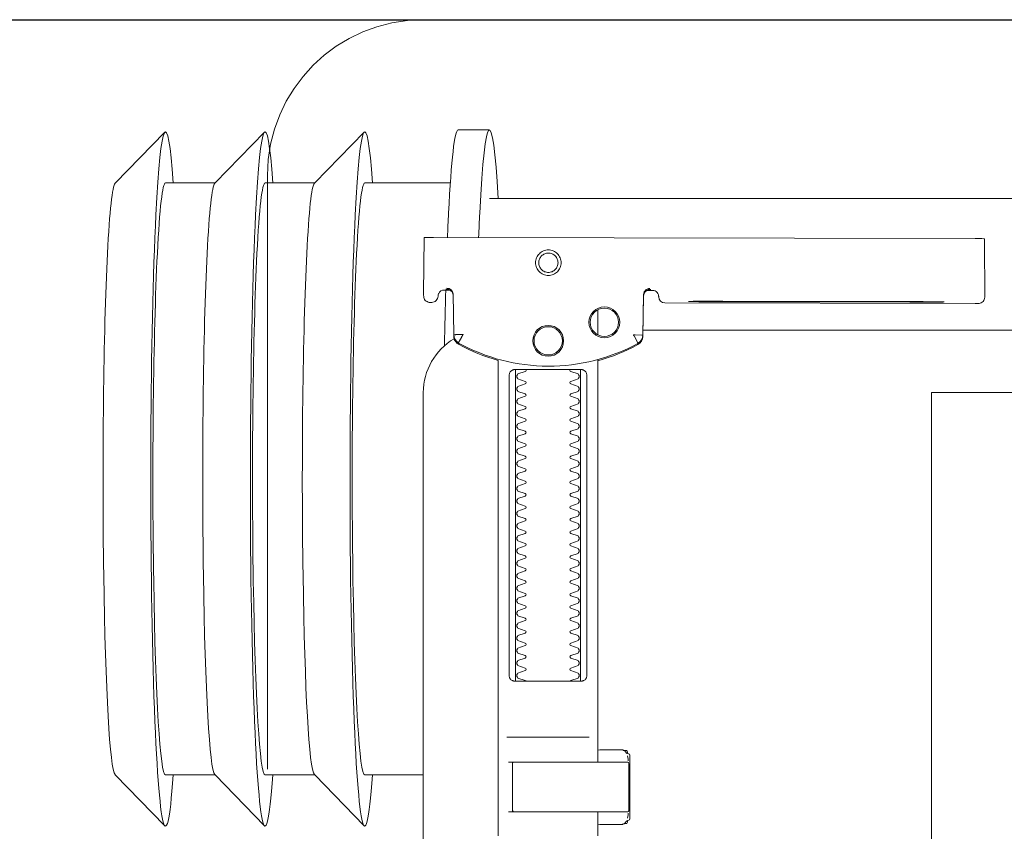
# Model space of a CAD drawing. Header units: millimetres. Extents: x 23192 to 177760, y -399809 to -79279.
# Tile 653 of 656: x 74488 to 74504, y -195439 to -195426. Entities that reach past the tile are written whole.
import ezdxf

# ---------------------------------------------------------------- set-up
doc = ezdxf.new("R2010")
doc.units = ezdxf.units.MM
doc.linetypes.add('CARKOVANA', pattern=[7.5, 5, -2.5])
doc.linetypes.add('HIDDEN2', pattern=[4.7625, 3.175, -1.5875])
doc.layers.get('0').update_dxf_attribs({"lineweight": 0})
doc.layers.add('!! 0_ Istn-sciany', color=3, linetype='Continuous', lineweight=30)
doc.layers.add('!! 1_Wyburzenia', color=252, linetype='CARKOVANA', lineweight=13, true_color=0x696969)
doc.layers.add('!!_@ wypos sanit nd', color=7, linetype='Continuous', lineweight=0, plot=False)
doc.layers.add('Powierzchnia', color=140, linetype='Continuous', lineweight=5, plot=False)

# ---------------------------------------------------------------- blocks, each defined once
blk = doc.blocks.new('A$Cff2eaf8b')
for points in [[(-0.18941, 0.09963), (-0.19441, 0.09963)], [(-0.24945, 0.09108), (-0.24147, 0.09927)], [(-0.24136, 0.09113), (-0.23342, 0.09113), (-0.22548, 0.09927)], [(-0.22538, 0.09113), (-0.21743, 0.09113), (-0.2095, 0.09927)], [(-0.19567, 0.09113), (-0.20939, 0.09113)], [(-0.18941, 0.08863), (-0.04454, 0.08863), (-0.04035, 0.08853), (-0.03617, 0.08824), (-0.032, 0.08775), (-0.02786, 0.08707), (-0.02376, 0.08619), (-0.0197, 0.08513), (-0.0157, 0.08388), (-0.01176, 0.08244), (-0.00789, 0.08082), (-0.0041, 0.07902), (-0.0004, 0.07705), (0.0032, 0.0749), (0.0067, 0.0726), (0.01009, 0.07012), (0.01337, 0.0675)], [(-0.19839, 0.08237), (-0.11148, 0.08219)], [(-0.19594, 0.07411), (-0.19609, 0.07411), (-0.19639, 0.07411), (-0.19593, 0.07402), (-0.19578, 0.07396), (-0.19564, 0.07387), (-0.19551, 0.07376), (-0.1954, 0.07363), (-0.19532, 0.07349), (-0.19526, 0.07333), (-0.19523, 0.07317)], [(-0.16479, 0.06647), (-0.16466, 0.07302), (-0.16465, 0.07318), (-0.16461, 0.07333), (-0.16454, 0.07348), (-0.16445, 0.07361), (-0.16435, 0.07373), (-0.16422, 0.07383), (-0.16409, 0.07391), (-0.16394, 0.07396), (-0.16349, 0.07404), (-0.1638, 0.07405), (-0.16395, 0.07405)], [(-0.12195, 0.07209), (-0.15195, 0.07215)], [(-0.15195, 0.07205), (-0.12195, 0.07199)], [(-0.172, 0.07079), (-0.172, 0.06674)], [(-0.172, -0.01362), (-0.172, -0.00982)], [(0.16493, 0.0675), (-0.16477, 0.0675)], [(-0.172, 0.06279), (-0.172, -0.00182)], [(-0.1852, 0.06018), (-0.1852, 0.01218)], [(-0.1748, 0.01218), (-0.1748, 0.06018)], [(-0.11847, -0.0325), (-0.11847, 0.0575), (0.11153, 0.0575), (0.11153, -0.0325)], [(-0.17342, 0.00218), (-0.18659, 0.00218)], [(-0.172, 0.00012), (-0.17167, 0.00018), (-0.1682, 0.00018), (-0.1681, 0.00018), (-0.16799, 0.00016), (-0.16789, 0.00007), (-0.16779, 0.00006), (-0.16762, 0.00005), (-0.16752, 0.00005), (-0.16741, 0.00003), (-0.1673, -0.00004), (-0.16725, -0.00018), (-0.16725, -0.00044), (-0.16711, -0.00046), (-0.16701, -0.0005), (-0.16693, -0.00056), (-0.16688, -0.0007), (-0.16688, -0.01094), (-0.16692, -0.01107), (-0.16701, -0.01115), (-0.16725, -0.0112), (-0.16725, -0.01147), (-0.16728, -0.01157), (-0.16735, -0.01164), (-0.16746, -0.01168), (-0.16762, -0.01169), (-0.16775, -0.0117), (-0.16789, -0.01172), (-0.16797, -0.01179), (-0.16807, -0.01182), (-0.1682, -0.01182), (-0.17167, -0.01182), (-0.172, -0.01177)], [(-0.16829, 0.00017), (-0.16772, 0.00003), (-0.16738, -0.00042)], [(-0.16723, -0.00083), (-0.16714, -0.00136), (-0.16713, -0.00163)], [(-0.18633, -0.00182), (-0.17526, -0.00182), (-0.17367, -0.00182)], [(-0.24945, -0.00383), (-0.24147, -0.01202)], [(-0.24136, -0.00387), (-0.23342, -0.00387), (-0.22548, -0.01202)], [(-0.22538, -0.00387), (-0.21743, -0.00387), (-0.2095, -0.01202)], [(-0.2, -0.00387), (-0.20939, -0.00387)], [(-0.18633, -0.00982), (-0.18551, -0.00982), (-0.18567, -0.00972), (-0.1857, -0.00962)], [(-0.16713, -0.01002), (-0.16714, -0.01028), (-0.16723, -0.01081)], [(-0.16738, -0.01122), (-0.16772, -0.01167), (-0.16829, -0.01182)]]:
    blk.add_lwpolyline(points)
for points in [[(-0.19989, 0.08236), (-0.19995, 0.07336, 0.009369), (-0.19994, 0.07293), (-0.19992, 0.07276), (-0.19986, 0.07259), (-0.19979, 0.07243), (-0.19968, 0.07229), (-0.19955, 0.07217), (-0.19941, 0.07208), (-0.19924, 0.07201), (-0.19908, 0.07197), (-0.19895, 0.07196), (-0.1988, 0.07196)], [(-0.16413, 0.07389), (-0.16324, 0.07389), (-0.16303, 0.07386), (-0.16283, 0.0738), (-0.16264, 0.07369), (-0.16249, 0.07354), (-0.16237, 0.07337), (-0.16228, 0.07317), (-0.16225, 0.07297, 0.002299), (-0.16224, 0.07285, 0.40455), (-0.16124, 0.07188), (-0.11145, 0.07178), (-0.11127, 0.07178), (-0.11111, 0.07178), (-0.111, 0.07178), (-0.11083, 0.07179), (-0.11065, 0.07183), (-0.11049, 0.0719), (-0.11033, 0.072), (-0.1102, 0.07212), (-0.11009, 0.07227), (-0.11001, 0.07243), (-0.10996, 0.07261), (-0.10995, 0.07279), (-0.10997, 0.08178), (-0.10998, 0.08217)], [(-0.19623, 0.07426), (-0.19588, 0.0742), (-0.19555, 0.07399), (-0.19533, 0.07367), (-0.19523, 0.07332), (-0.19513, 0.06676), (-0.19513, 0.0667, 0.265347), (-0.19435, 0.06544, 0.125711), (-0.17997, 0.06173, 0.125711), (-0.16558, 0.06538, 0.26954), (-0.1648, 0.06667), (-0.16467, 0.07322), (-0.16464, 0.07344), (-0.16456, 0.07365), (-0.16444, 0.07383), (-0.16428, 0.07399), (-0.1641, 0.0741), (-0.16389, 0.07417), (-0.16368, 0.0742)], [(-0.19576, 0.07395), (-0.19665, 0.07395, 0.282591), (-0.19754, 0.0734), (-0.19758, 0.07331), (-0.19761, 0.0732), (-0.19763, 0.07311), (-0.19764, 0.07296, -0.415352), (-0.19865, 0.07196)], [(-0.19513, 0.06651), (-0.19511, 0.06632), (-0.19509, 0.06622), (-0.19506, 0.06612), (-0.19503, 0.06602), (-0.19498, 0.06592), (-0.19493, 0.06582), (-0.19488, 0.06573), (-0.19482, 0.06564), (-0.19475, 0.06556), (-0.19468, 0.06548), (-0.1946, 0.06541), (-0.19452, 0.06535), (-0.19443, 0.06529), (-0.19434, 0.06524), (-0.19358, 0.06483), (-0.19281, 0.06445), (-0.19203, 0.0641), (-0.19125, 0.06376), (-0.19045, 0.06345), (-0.18964, 0.06316), (-0.18882, 0.06289), (-0.188, 0.06265), (-0.188, -0.01362, 0.414214)], [(-0.172, 0.0626), (-0.17117, 0.06284), (-0.17034, 0.0631), (-0.16952, 0.06339), (-0.16872, 0.0637), (-0.16792, 0.06404), (-0.16713, 0.06439), (-0.16635, 0.06477), (-0.16558, 0.06518), (-0.16557, 0.06518, 0.269546), (-0.16479, 0.06647)], [(-0.15993, -0.0325), (-0.17249, -0.0325, 0.405519), (-0.172, -0.032), (-0.172, -0.0313, 0.414214), (-0.1725, -0.0308), (-0.1875, -0.0308, 0.414214), (-0.188, -0.0313), (-0.188, -0.032, 0.405519), (-0.18751, -0.0325), (-0.19, -0.0325, -0.414214), (-0.2, -0.0225), (-0.2, 0.0575, -0.266001), (-0.19506, 0.06612)], [(-0.18353, 0.01118, 0.182836), (-0.18364, 0.01127), (-0.18485, 0.01168, 0.050055), (-0.185, 0.01194), (-0.185, 0.01222, 0.050055), (-0.18485, 0.01248), (-0.18364, 0.01289, 0.719897), (-0.18364, 0.01327), (-0.18485, 0.01368, 0.050055), (-0.185, 0.01394), (-0.185, 0.01422, 0.050055), (-0.18485, 0.01448), (-0.18364, 0.01489, 0.719897), (-0.18364, 0.01527), (-0.18485, 0.01568, 0.050055), (-0.185, 0.01594), (-0.185, 0.01622, 0.050055), (-0.18485, 0.01648), (-0.18364, 0.01689, 0.719897), (-0.18364, 0.01727), (-0.18485, 0.01768, 0.050055), (-0.185, 0.01794), (-0.185, 0.01822, 0.050055), (-0.18485, 0.01848), (-0.18364, 0.01889, 0.719897), (-0.18364, 0.01927), (-0.18485, 0.01968, 0.050055), (-0.185, 0.01994), (-0.185, 0.02022, 0.050055), (-0.18485, 0.02048), (-0.18364, 0.02089, 0.719897), (-0.18364, 0.02127), (-0.18485, 0.02168, 0.050055), (-0.185, 0.02194), (-0.185, 0.02222, 0.050055), (-0.18485, 0.02248), (-0.18364, 0.02289, 0.719897), (-0.18364, 0.02327), (-0.18485, 0.02368, 0.050055), (-0.185, 0.02394), (-0.185, 0.02422, 0.050055), (-0.18485, 0.02448), (-0.18364, 0.02489, 0.719897), (-0.18364, 0.02527), (-0.18485, 0.02568, 0.050055), (-0.185, 0.02594), (-0.185, 0.02622, 0.050055), (-0.18485, 0.02648), (-0.18364, 0.02689, 0.719897), (-0.18364, 0.02727), (-0.18485, 0.02768, 0.050055), (-0.185, 0.02794), (-0.185, 0.02822, 0.050055), (-0.18485, 0.02848), (-0.18364, 0.02889, 0.719897), (-0.18364, 0.02927), (-0.18485, 0.02968, 0.050055), (-0.185, 0.02994), (-0.185, 0.03022, 0.050055), (-0.18485, 0.03048), (-0.18364, 0.03089, 0.719897), (-0.18364, 0.03127), (-0.18485, 0.03168, 0.050055), (-0.185, 0.03194), (-0.185, 0.03222, 0.050055), (-0.18485, 0.03248), (-0.18364, 0.03289, 0.719897), (-0.18364, 0.03327), (-0.18485, 0.03368, 0.050055), (-0.185, 0.03394), (-0.185, 0.03422, 0.050055), (-0.18485, 0.03448), (-0.18364, 0.03489, 0.719897), (-0.18364, 0.03527), (-0.18485, 0.03568, 0.050055), (-0.185, 0.03594), (-0.185, 0.03622, 0.050055), (-0.18485, 0.03648), (-0.18364, 0.03689, 0.719897), (-0.18364, 0.03727), (-0.18485, 0.03768, 0.050055), (-0.185, 0.03794), (-0.185, 0.03822, 0.050055), (-0.18485, 0.03848), (-0.18364, 0.03889, 0.719897), (-0.18364, 0.03927), (-0.18485, 0.03968, 0.050055), (-0.185, 0.03994), (-0.185, 0.04022, 0.050055), (-0.18485, 0.04048), (-0.18364, 0.04089, 0.719897), (-0.18364, 0.04127), (-0.18485, 0.04168, 0.050055), (-0.185, 0.04194), (-0.185, 0.04222, 0.050055), (-0.18485, 0.04248), (-0.18364, 0.04289, 0.719897), (-0.18364, 0.04327), (-0.18485, 0.04368, 0.050055), (-0.185, 0.04394), (-0.185, 0.04422, 0.050055), (-0.18485, 0.04448), (-0.18364, 0.04489, 0.719897), (-0.18364, 0.04527), (-0.18485, 0.04568, 0.050055), (-0.185, 0.04594), (-0.185, 0.04622, 0.050055), (-0.18485, 0.04648), (-0.18364, 0.04689, 0.719897), (-0.18364, 0.04727), (-0.18485, 0.04768, 0.050055), (-0.185, 0.04794), (-0.185, 0.04822, 0.050055), (-0.18485, 0.04848), (-0.18364, 0.04889, 0.719897), (-0.18364, 0.04927), (-0.18485, 0.04968, 0.050055), (-0.185, 0.04994), (-0.185, 0.05022, 0.050055), (-0.18485, 0.05048), (-0.18364, 0.05089, 0.719897), (-0.18364, 0.05127), (-0.18485, 0.05168, 0.050055), (-0.185, 0.05194), (-0.185, 0.05222, 0.050055), (-0.18485, 0.05248), (-0.18364, 0.05289, 0.719897), (-0.18364, 0.05327), (-0.18485, 0.05368, 0.050055), (-0.185, 0.05394), (-0.185, 0.05422, 0.050055), (-0.18485, 0.05448), (-0.18364, 0.05489, 0.719897), (-0.18364, 0.05527), (-0.18485, 0.05568, 0.050055), (-0.185, 0.05594), (-0.185, 0.05622, 0.050055), (-0.18485, 0.05648), (-0.18364, 0.05689, 0.719897), (-0.18364, 0.05727), (-0.18485, 0.05768, 0.050055), (-0.185, 0.05794), (-0.185, 0.05822, 0.050055), (-0.18485, 0.05848), (-0.18364, 0.05889, 0.719897), (-0.18364, 0.05927), (-0.18485, 0.05968, 0.050055), (-0.185, 0.05994), (-0.185, 0.06022, 0.050055), (-0.18485, 0.06048), (-0.18364, 0.06089, 0.474594), (-0.18353, 0.06118)], [(-0.17647, 0.06118, 0.474594), (-0.17636, 0.06089), (-0.17515, 0.06048, 0.050055), (-0.175, 0.06022), (-0.175, 0.05994, 0.050055), (-0.17515, 0.05968), (-0.17636, 0.05927, 0.719897), (-0.17636, 0.05889), (-0.17515, 0.05848, 0.050055), (-0.175, 0.05822), (-0.175, 0.05794, 0.050055), (-0.17515, 0.05768), (-0.17636, 0.05727, 0.719897), (-0.17636, 0.05689), (-0.17515, 0.05648, 0.050055), (-0.175, 0.05622), (-0.175, 0.05594, 0.050055), (-0.17515, 0.05568), (-0.17636, 0.05527, 0.719897), (-0.17636, 0.05489), (-0.17515, 0.05448, 0.050055), (-0.175, 0.05422), (-0.175, 0.05394, 0.050055), (-0.17515, 0.05368), (-0.17636, 0.05327, 0.719897), (-0.17636, 0.05289), (-0.17515, 0.05248, 0.050055), (-0.175, 0.05222), (-0.175, 0.05194, 0.050055), (-0.17515, 0.05168), (-0.17636, 0.05127, 0.719897), (-0.17636, 0.05089), (-0.17515, 0.05048, 0.050055), (-0.175, 0.05022), (-0.175, 0.04994, 0.050055), (-0.17515, 0.04968), (-0.17636, 0.04927, 0.719897), (-0.17636, 0.04889), (-0.17515, 0.04848, 0.050055), (-0.175, 0.04822), (-0.175, 0.04794, 0.050055), (-0.17515, 0.04768), (-0.17636, 0.04727, 0.719897), (-0.17636, 0.04689), (-0.17515, 0.04648, 0.050055), (-0.175, 0.04622), (-0.175, 0.04594, 0.050055), (-0.17515, 0.04568), (-0.17636, 0.04527, 0.719897), (-0.17636, 0.04489), (-0.17515, 0.04448, 0.050055), (-0.175, 0.04422), (-0.175, 0.04394, 0.050055), (-0.17515, 0.04368), (-0.17636, 0.04327, 0.719897), (-0.17636, 0.04289), (-0.17515, 0.04248, 0.050055), (-0.175, 0.04222), (-0.175, 0.04194, 0.050055), (-0.17515, 0.04168), (-0.17636, 0.04127, 0.719897), (-0.17636, 0.04089), (-0.17515, 0.04048, 0.050055), (-0.175, 0.04022), (-0.175, 0.03994, 0.050055), (-0.17515, 0.03968), (-0.17636, 0.03927, 0.719897), (-0.17636, 0.03889), (-0.17515, 0.03848, 0.050055), (-0.175, 0.03822), (-0.175, 0.03794, 0.050055), (-0.17515, 0.03768), (-0.17636, 0.03727, 0.719897), (-0.17636, 0.03689), (-0.17515, 0.03648, 0.050055), (-0.175, 0.03622), (-0.175, 0.03594, 0.050055), (-0.17515, 0.03568), (-0.17636, 0.03527, 0.719897), (-0.17636, 0.03489), (-0.17515, 0.03448, 0.050055), (-0.175, 0.03422), (-0.175, 0.03394, 0.050055), (-0.17515, 0.03368), (-0.17636, 0.03327, 0.719897), (-0.17636, 0.03289), (-0.17515, 0.03248, 0.050055), (-0.175, 0.03222), (-0.175, 0.03194, 0.050055), (-0.17515, 0.03168), (-0.17636, 0.03127, 0.719897), (-0.17636, 0.03089), (-0.17515, 0.03048, 0.050055), (-0.175, 0.03022), (-0.175, 0.02994, 0.050055), (-0.17515, 0.02968), (-0.17636, 0.02927, 0.719897), (-0.17636, 0.02889), (-0.17515, 0.02848, 0.050055), (-0.175, 0.02822), (-0.175, 0.02794, 0.050055), (-0.17515, 0.02768), (-0.17636, 0.02727, 0.719897), (-0.17636, 0.02689), (-0.17515, 0.02648, 0.050055), (-0.175, 0.02622), (-0.175, 0.02594, 0.050055), (-0.17515, 0.02568), (-0.17636, 0.02527, 0.719897), (-0.17636, 0.02489), (-0.17515, 0.02448, 0.050055), (-0.175, 0.02422), (-0.175, 0.02394, 0.050055), (-0.17515, 0.02368), (-0.17636, 0.02327, 0.719897), (-0.17636, 0.02289), (-0.17515, 0.02248, 0.050055), (-0.175, 0.02222), (-0.175, 0.02194, 0.050055), (-0.17515, 0.02168), (-0.17636, 0.02127, 0.719897), (-0.17636, 0.02089), (-0.17515, 0.02048, 0.050055), (-0.175, 0.02022), (-0.175, 0.01994, 0.050055), (-0.17515, 0.01968), (-0.17636, 0.01927, 0.719897), (-0.17636, 0.01889), (-0.17515, 0.01848, 0.050055), (-0.175, 0.01822), (-0.175, 0.01794, 0.050055), (-0.17515, 0.01768), (-0.17636, 0.01727, 0.719897), (-0.17636, 0.01689), (-0.17515, 0.01648, 0.050055), (-0.175, 0.01622), (-0.175, 0.01594, 0.050055), (-0.17515, 0.01568), (-0.17636, 0.01527, 0.719897), (-0.17636, 0.01489), (-0.17515, 0.01448, 0.050055), (-0.175, 0.01422), (-0.175, 0.01394, 0.050055), (-0.17515, 0.01368), (-0.17636, 0.01327, 0.719897), (-0.17636, 0.01289), (-0.17515, 0.01248, 0.050055), (-0.175, 0.01222), (-0.175, 0.01194, 0.050055), (-0.17515, 0.01168), (-0.17636, 0.01127, 0.182836), (-0.17647, 0.01118)], [(-0.1857, -0.00202), (-0.1857, -0.00962), (-0.1857, -0.00202), (-0.18567, -0.00192), (-0.18559, -0.00184), (-0.17696, -0.00182), (-0.16725, -0.00182, -0.414214), (-0.16705, -0.00202), (-0.16705, -0.00962, -0.414214), (-0.16725, -0.00982), (-0.18543, -0.00982), (-0.18553, -0.00978), (-0.1856, -0.00962)]]:
    blk.add_lwpolyline(points, format="xyb")
for points in [[(-0.17994, 0.08038), (-0.17974, 0.08037), (-0.17954, 0.08034), (-0.17935, 0.08029), (-0.17916, 0.08022), (-0.17897, 0.08013), (-0.1788, 0.08003), (-0.17864, 0.07991), (-0.17849, 0.07978), (-0.17836, 0.07963), (-0.17824, 0.07947), (-0.17814, 0.07929), (-0.17805, 0.07911), (-0.17798, 0.07892), (-0.17793, 0.07873), (-0.17791, 0.07853), (-0.1779, 0.07833), (-0.17791, 0.07813), (-0.17794, 0.07793), (-0.17799, 0.07773), (-0.17805, 0.07754), (-0.17814, 0.07736), (-0.17824, 0.07719), (-0.17836, 0.07703), (-0.1785, 0.07688), (-0.17865, 0.07675), (-0.17881, 0.07663), (-0.17898, 0.07652), (-0.17916, 0.07644), (-0.17935, 0.07637), (-0.17955, 0.07632), (-0.17975, 0.07629), (-0.17995, 0.07628), (-0.18015, 0.07629), (-0.18035, 0.07632), (-0.18054, 0.07637), (-0.18073, 0.07644), (-0.18091, 0.07653), (-0.18109, 0.07663), (-0.18125, 0.07675), (-0.18139, 0.07689), (-0.18153, 0.07704), (-0.18165, 0.0772), (-0.18175, 0.07737), (-0.18184, 0.07755), (-0.1819, 0.07774), (-0.18195, 0.07794), (-0.18198, 0.07813), (-0.18199, 0.07834), (-0.18198, 0.07854), (-0.18195, 0.07873), (-0.1819, 0.07893), (-0.18183, 0.07912), (-0.18175, 0.0793), (-0.18164, 0.07947), (-0.18152, 0.07963), (-0.18139, 0.07978), (-0.18124, 0.07992), (-0.18108, 0.08004), (-0.18091, 0.08014), (-0.18072, 0.08022), (-0.18053, 0.08029), (-0.18034, 0.08034), (-0.18014, 0.08037)], [(-0.17994, 0.07987), (-0.17979, 0.07987), (-0.17964, 0.07984), (-0.17949, 0.07981), (-0.17935, 0.07976), (-0.17921, 0.07969), (-0.17908, 0.07961), (-0.17896, 0.07952), (-0.17885, 0.07942), (-0.17874, 0.07931), (-0.17865, 0.07918), (-0.17858, 0.07905), (-0.17851, 0.07892), (-0.17846, 0.07877), (-0.17842, 0.07862), (-0.1784, 0.07847), (-0.17839, 0.07832), (-0.1784, 0.07817), (-0.17842, 0.07802), (-0.17846, 0.07787), (-0.17851, 0.07773), (-0.17858, 0.07759), (-0.17866, 0.07746), (-0.17875, 0.07734), (-0.17885, 0.07723), (-0.17896, 0.07712), (-0.17909, 0.07703), (-0.17922, 0.07696), (-0.17935, 0.07689), (-0.1795, 0.07684), (-0.17964, 0.0768), (-0.1798, 0.07678), (-0.17995, 0.07677), (-0.1801, 0.07678), (-0.18025, 0.07681), (-0.1804, 0.07684), (-0.18054, 0.07689), (-0.18068, 0.07696), (-0.18081, 0.07704), (-0.18093, 0.07713), (-0.18104, 0.07723), (-0.18114, 0.07734), (-0.18123, 0.07747), (-0.18131, 0.0776), (-0.18138, 0.07773), (-0.18143, 0.07788), (-0.18146, 0.07803), (-0.18149, 0.07818), (-0.18149, 0.07833), (-0.18149, 0.07848), (-0.18146, 0.07863), (-0.18143, 0.07878), (-0.18137, 0.07892), (-0.18131, 0.07906), (-0.18123, 0.07919), (-0.18114, 0.07931), (-0.18104, 0.07942), (-0.18092, 0.07952), (-0.1808, 0.07962), (-0.18067, 0.07969), (-0.18053, 0.07976), (-0.18039, 0.07981), (-0.18024, 0.07985), (-0.18009, 0.07987)], [(-0.17471, 0.06118), (-0.17462, 0.06118), (-0.17454, 0.06117), (-0.17445, 0.06115), (-0.17437, 0.06113), (-0.17428, 0.06109), (-0.1742, 0.06105), (-0.17413, 0.061), (-0.17406, 0.06095), (-0.174, 0.06088), (-0.17394, 0.06081), (-0.17389, 0.06072), (-0.17384, 0.06062), (-0.17381, 0.06052), (-0.17378, 0.06041), (-0.17376, 0.06029), (-0.17376, 0.06018), (-0.17376, 0.01218), (-0.17376, 0.01206), (-0.17378, 0.01195), (-0.17381, 0.01184), (-0.17384, 0.01173), (-0.17389, 0.01164), (-0.17394, 0.01155), (-0.174, 0.01148), (-0.17406, 0.01141), (-0.17413, 0.01135), (-0.1742, 0.01131), (-0.17428, 0.01126), (-0.17437, 0.01123), (-0.17445, 0.01121), (-0.17454, 0.01119), (-0.17462, 0.01118), (-0.17471, 0.01118), (-0.18529, 0.01118), (-0.18538, 0.01118), (-0.18547, 0.01119), (-0.18555, 0.01121), (-0.18564, 0.01123), (-0.18572, 0.01126), (-0.1858, 0.01131), (-0.18587, 0.01135), (-0.18594, 0.01141), (-0.18601, 0.01148), (-0.18606, 0.01155), (-0.18612, 0.01164), (-0.18616, 0.01173), (-0.1862, 0.01184), (-0.18623, 0.01195), (-0.18624, 0.01206), (-0.18625, 0.01218), (-0.18625, 0.06018), (-0.18624, 0.06029), (-0.18623, 0.06041), (-0.1862, 0.06052), (-0.18616, 0.06062), (-0.18612, 0.06072), (-0.18606, 0.06081), (-0.18601, 0.06088), (-0.18594, 0.06095), (-0.18587, 0.061), (-0.1858, 0.06105), (-0.18572, 0.06109), (-0.18564, 0.06113), (-0.18555, 0.06115), (-0.18547, 0.06117), (-0.18538, 0.06118), (-0.18529, 0.06118)]]:
    blk.add_lwpolyline(points, close=True)
for points in [[(-0.19436, 0.06548), (-0.19435, 0.06548), (-0.19435, 0.06548), (-0.19435, 0.06548), (-0.19435, 0.06548), (-0.19435, 0.06548), (-0.19435, 0.06548), (-0.19435, 0.06548), (-0.19435, 0.06548), (-0.19435, 0.06548), (-0.19435, 0.06548), (-0.19435, 0.06548), (-0.19435, 0.06548), (-0.19435, 0.06548), (-0.19435, 0.06548), (-0.19435, 0.06548), (-0.19435, 0.06548), (-0.19435, 0.06548), (-0.19435, 0.06548), (-0.19435, 0.06549), (-0.19435, 0.06549), (-0.19435, 0.06549), (-0.19435, 0.06549), (-0.19435, 0.06549), (-0.19435, 0.06549), (-0.19435, 0.0655), (-0.19435, 0.0655), (-0.19434, 0.0655), (-0.19434, 0.06551), (-0.19434, 0.06551), (-0.19434, 0.06552), (-0.19433, 0.06552), (-0.19433, 0.06553), (-0.19433, 0.06553), (-0.19433, 0.06554), (-0.19432, 0.06554), (-0.19432, 0.06555), (-0.19432, 0.06555), (-0.19432, 0.06556), (-0.19431, 0.06556), (-0.19431, 0.06557), (-0.19431, 0.06558), (-0.1943, 0.06558), (-0.1943, 0.06559), (-0.19429, 0.0656), (-0.19429, 0.06561), (-0.19429, 0.06561), (-0.19428, 0.06562), (-0.19428, 0.06563), (-0.19427, 0.06564), (-0.19427, 0.06565), (-0.19426, 0.06566), (-0.19426, 0.06566), (-0.19425, 0.06567), (-0.19425, 0.06568), (-0.19424, 0.06569), (-0.19424, 0.0657), (-0.19423, 0.06571), (-0.19423, 0.06572), (-0.19422, 0.06573), (-0.19422, 0.06574), (-0.19421, 0.06575), (-0.1942, 0.06576), (-0.1942, 0.06578), (-0.19419, 0.06579), (-0.19419, 0.0658), (-0.19418, 0.06581), (-0.19417, 0.06582), (-0.19417, 0.06583), (-0.19416, 0.06585), (-0.19415, 0.06586), (-0.19414, 0.06588), (-0.19413, 0.06591), (-0.19411, 0.06594), (-0.1941, 0.06596), (-0.19408, 0.06599), (-0.19407, 0.06602), (-0.19405, 0.06605), (-0.19395, 0.06623), (-0.19393, 0.06626), (-0.1939, 0.06633), (-0.19388, 0.06636), (-0.19386, 0.0664), (-0.19384, 0.06643), (-0.19382, 0.06646), (-0.1938, 0.0665), (-0.19378, 0.06653), (-0.19377, 0.06657), (-0.19376, 0.06659), (-0.19375, 0.0666), (-0.19375, 0.0666), (-0.19374, 0.06662), (-0.19373, 0.06663), (-0.19372, 0.06664), (-0.19372, 0.06665), (-0.19371, 0.06666), (-0.19371, 0.06667), (-0.19371, 0.06667), (-0.1937, 0.06668), (-0.1937, 0.06668), (-0.1937, 0.06668), (-0.1937, 0.06669), (-0.1937, 0.06669), (-0.1937, 0.0667), (-0.19369, 0.06671), (-0.19369, 0.06671), (-0.19369, 0.06672), (-0.19368, 0.06672), (-0.19368, 0.06672), (-0.19368, 0.06673), (-0.19367, 0.06673), (-0.19367, 0.06674), (-0.19367, 0.06674), (-0.19366, 0.06674), (-0.19365, 0.06675), (-0.19365, 0.06675), (-0.19364, 0.06676), (-0.19364, 0.06676), (-0.19364, 0.06676), (-0.19364, 0.06677), (-0.19363, 0.06677), (-0.19363, 0.06678), (-0.19363, 0.06678), (-0.19363, 0.06678), (-0.19363, 0.06679), (-0.19363, 0.06679), (-0.19363, 0.0668), (-0.19363, 0.0668), (-0.19363, 0.06681), (-0.19364, 0.06681), (-0.19364, 0.06681), (-0.19364, 0.06682), (-0.19364, 0.06682), (-0.19364, 0.06682), (-0.19365, 0.06682), (-0.19365, 0.06682), (-0.19365, 0.06682), (-0.19365, 0.06682), (-0.19365, 0.06682), (-0.19366, 0.06682), (-0.19366, 0.06682), (-0.19366, 0.06682), (-0.19366, 0.06682), (-0.19366, 0.06682), (-0.19367, 0.06682), (-0.19367, 0.06682), (-0.19367, 0.06682), (-0.19367, 0.06682), (-0.19367, 0.06682), (-0.19368, 0.06682), (-0.19368, 0.06682), (-0.19369, 0.06682), (-0.19369, 0.06682), (-0.19369, 0.06681), (-0.1937, 0.06681), (-0.1937, 0.06681), (-0.19371, 0.06681), (-0.19371, 0.06681), (-0.19371, 0.06681), (-0.19371, 0.06681), (-0.19372, 0.0668), (-0.19372, 0.0668), (-0.19373, 0.0668), (-0.19373, 0.0668), (-0.19374, 0.0668), (-0.19374, 0.0668), (-0.19374, 0.0668), (-0.19375, 0.0668), (-0.19375, 0.06681), (-0.19376, 0.06681), (-0.19376, 0.06681), (-0.19377, 0.06681), (-0.19377, 0.06681), (-0.19377, 0.06681), (-0.19377, 0.06681), (-0.19378, 0.06681), (-0.19378, 0.06681), (-0.19378, 0.06681), (-0.19378, 0.06681), (-0.19379, 0.06681), (-0.19379, 0.06681), (-0.19379, 0.06681), (-0.19379, 0.06681), (-0.1938, 0.06681), (-0.1938, 0.06681), (-0.19381, 0.06681), (-0.19381, 0.06681), (-0.19382, 0.06681), (-0.19383, 0.06681), (-0.19383, 0.06681), (-0.19384, 0.06681), (-0.19385, 0.06681), (-0.19385, 0.06681), (-0.19386, 0.06681), (-0.19387, 0.06681), (-0.19388, 0.06681), (-0.19389, 0.06681), (-0.19389, 0.0668), (-0.1939, 0.0668), (-0.19391, 0.0668), (-0.19392, 0.0668), (-0.19397, 0.0668), (-0.19398, 0.0668), (-0.19399, 0.0668), (-0.194, 0.0668), (-0.19401, 0.0668), (-0.19402, 0.0668), (-0.19403, 0.0668), (-0.19405, 0.0668), (-0.19406, 0.0668), (-0.19407, 0.0668), (-0.19408, 0.0668), (-0.19409, 0.0668), (-0.1941, 0.0668), (-0.19412, 0.0668), (-0.19417, 0.0668), (-0.19419, 0.0668), (-0.19421, 0.0668), (-0.19424, 0.0668), (-0.19426, 0.0668), (-0.19429, 0.0668), (-0.19431, 0.0668), (-0.19433, 0.0668), (-0.19436, 0.0668), (-0.19438, 0.06679), (-0.19455, 0.06679), (-0.19457, 0.06679), (-0.19459, 0.06679), (-0.19461, 0.06679), (-0.19463, 0.06679), (-0.19464, 0.06679), (-0.19465, 0.06679), (-0.19466, 0.06679), (-0.19467, 0.06679), (-0.19468, 0.06679), (-0.19469, 0.06679), (-0.1947, 0.06679), (-0.19471, 0.06679), (-0.19472, 0.06679), (-0.19473, 0.06679), (-0.19474, 0.06679), (-0.19474, 0.06679), (-0.19475, 0.06679), (-0.19476, 0.06679), (-0.19477, 0.06679), (-0.19478, 0.06679), (-0.19479, 0.06679), (-0.1948, 0.06679), (-0.1948, 0.06679), (-0.19481, 0.06679), (-0.19482, 0.06678), (-0.19483, 0.06678), (-0.19484, 0.06678), (-0.19484, 0.06678), (-0.19485, 0.06678), (-0.19486, 0.06678), (-0.19487, 0.06678), (-0.19487, 0.06678), (-0.19488, 0.06678), (-0.19489, 0.06678), (-0.1949, 0.06678), (-0.1949, 0.06678), (-0.19491, 0.06678), (-0.19492, 0.06678), (-0.19492, 0.06678), (-0.19493, 0.06678), (-0.19494, 0.06678), (-0.19494, 0.06678), (-0.19495, 0.06678), (-0.19496, 0.06678), (-0.19496, 0.06678), (-0.19497, 0.06678), (-0.19499, 0.06678), (-0.19499, 0.06678), (-0.195, 0.06678), (-0.195, 0.06678), (-0.19501, 0.06678), (-0.19501, 0.06678), (-0.19502, 0.06678), (-0.19502, 0.06678), (-0.19503, 0.06678), (-0.19503, 0.06678), (-0.19504, 0.06678), (-0.19504, 0.06678), (-0.19505, 0.06678), (-0.19505, 0.06678), (-0.19505, 0.06678), (-0.19506, 0.06678), (-0.19506, 0.06678), (-0.19507, 0.06678), (-0.19507, 0.06678), (-0.19507, 0.06678), (-0.19508, 0.06678), (-0.19508, 0.06678), (-0.19508, 0.06678), (-0.19509, 0.06678), (-0.19509, 0.06678), (-0.19509, 0.06678), (-0.1951, 0.06678), (-0.1951, 0.06678), (-0.1951, 0.06678), (-0.19511, 0.06678), (-0.19511, 0.06678), (-0.19511, 0.06678), (-0.19511, 0.06678), (-0.19511, 0.06678), (-0.19512, 0.06678), (-0.19512, 0.06678), (-0.19512, 0.06678), (-0.19512, 0.06678), (-0.19512, 0.06678), (-0.19512, 0.06678), (-0.19513, 0.06678), (-0.19513, 0.06677), (-0.19513, 0.06677), (-0.19513, 0.06677), (-0.19513, 0.06677), (-0.19513, 0.06677), (-0.19513, 0.06677), (-0.19513, 0.06677), (-0.19513, 0.06677), (-0.19513, 0.06677), (-0.19513, 0.06677), (-0.19513, 0.06677), (-0.19513, 0.06677), (-0.19513, 0.06677), (-0.19513, 0.06677), (-0.19513, 0.06677), (-0.19513, 0.06678), (-0.19513, 0.06678), (-0.19513, 0.06678), (-0.19513, 0.06678), (-0.19513, 0.06678), (-0.19513, 0.06678), (-0.19513, 0.06678), (-0.19513, 0.06678), (-0.19513, 0.06678), (-0.19513, 0.06678), (-0.19513, 0.06678), (-0.19513, 0.06678), (-0.19513, 0.06678), (-0.19513, 0.06678), (-0.19513, 0.06678), (-0.19513, 0.06677), (-0.19513, 0.06677, 0.269547)], [(-0.1648, 0.06671), (-0.16481, 0.06671), (-0.16485, 0.06672), (-0.16497, 0.06672), (-0.16603, 0.06675), (-0.16612, 0.06675), (-0.16616, 0.06675), (-0.1662, 0.06675), (-0.16623, 0.06676), (-0.16627, 0.06677), (-0.1663, 0.06675), (-0.1663, 0.06672), (-0.16628, 0.0667), (-0.16625, 0.06667), (-0.16623, 0.06663), (-0.16622, 0.0666), (-0.1662, 0.06657), (-0.16561, 0.06549), (-0.1656, 0.06545), (-0.16558, 0.06542, 0.269546)]]:
    blk.add_lwpolyline(points, format="xyb", close=True)
for centre, radius in [((-0.17096, 0.06877), 0.00247), ((-0.17096, 0.06877), 0.00227), ((-0.17997, 0.06579), 0.00247), ((-0.17997, 0.06579), 0.00227)]:
    blk.add_circle(centre, radius)
for centre, major_axis, ratio, start_param, end_param in [((-0.24136, 0.04363), (0, 0.0557), 0.04256, 5.733752, 6.988802), ((-0.22538, 0.04363), (0, 0.0557), 0.04256, 5.733752, 6.988802), ((-0.20939, 0.04363), (0, 0.0557), 0.04256, 5.733752, 6.988802), ((-0.18941, 0.04363), (0, 0.056), 0.04256, 5.645661, 6.988802), ((-0.19441, 0.04363), (0, 0.056), 0.04256, 0, 0.705617), ((-0.24936, 0.04363), (0, 0.0475), 0.04256, 0.043665, 0.705617), ((-0.24136, 0.04363), (0, 0.0475), 0.04256, 0, 0.705617), ((-0.23337, 0.04363), (0, 0.0475), 0.04256, 0.043665, 0.705617), ((-0.22538, 0.04363), (0, 0.0475), 0.04256, 0, 0.705617), ((-0.21739, 0.04363), (0, 0.0475), 0.04256, 0.043665, 0.705617), ((-0.20939, 0.04363), (0, 0.0475), 0.04256, 0, 0.705617), ((-0.24136, 0.04363), (0, 0.0557), 0.04256, 0.705617, 3.691026), ((-0.22538, 0.04363), (0, 0.0557), 0.04256, 0.705617, 3.691026), ((-0.20939, 0.04363), (0, 0.0557), 0.04256, 0.705617, 3.691026), ((-0.19441, 0.04363), (0, 0.056), 0.04256, 0.705617, 0.806963), ((-0.18941, 0.04363), (0, 0.056), 0.04256, 0.705617, 0.807212), ((-0.19839, 0.08235), (-0.0015, 0), 0.008726, 4.712674, 6.283151), ((-0.11148, 0.08218), (-0.0015, 0), 0.008726, 3.141878, 4.712682), ((-0.24936, 0.04363), (0, 0.0475), 0.04256, 0.705617, 3.097928), ((-0.24136, 0.04363), (0, 0.0475), 0.04256, 0.705617, 3.141593), ((-0.23337, 0.04363), (0, 0.0475), 0.04256, 0.705617, 3.097928), ((-0.22538, 0.04363), (0, 0.0475), 0.04256, 0.705617, 3.141593), ((-0.21739, 0.04363), (0, 0.0475), 0.04256, 0.705617, 3.097928), ((-0.20939, 0.04363), (0, 0.0475), 0.04256, 0.705617, 3.141593), ((-0.19664, 0.07495), (-0.000002, -0.001), 0.000289, 6.274459, 6.283185), ((-0.19441, 0.04363), (0, 0.056), 0.04256, 0.998527, 1.179108), ((-0.16324, 0.07489), (-0.000002, -0.001), 0.000289, 6.274459, 6.283185), ((-0.19879, 0.07296), (-0.000011, -0.001), 0.706875, 0, 0.012337), ((-0.19844, 0.07196), (-0.000501, 0.000001), 0.008726, 0.786107, 1.14947), ((-0.19864, 0.07296), (-0.000006, -0.001), 0.408573, 0, 0.00956), ((-0.15195, 0.0721), (0.0055, -0.00001), 0.008726, 1.571085, 4.712678), ((-0.12195, 0.07204), (0.0055, -0.00001), 0.008726, 4.712678, 7.854271), ((-0.19463, 0.06658), (-0.0005, -0.000008), 0.017454, 0, 0.000137), ((-0.1653, 0.06668), (0.0005, -0.00001), 0.000006, 6.282744, 6.283185), ((-0.1852, 0.06018), (0, 0.001), 0.000289, 4.712389, 6.283185), ((-0.1748, 0.06018), (0, -0.001), 0.000289, 1.570796, 3.141593), ((-0.1852, 0.01218), (0, -0.001), 0.000289, 0, 1.570796), ((-0.1748, 0.01218), (0, -0.001), 0.000289, 0, 1.570796), ((-0.16763, -0.00015), (0.000004, 0.0002), 0.133184, 0.00502, 0.005026), ((-0.16723, -0.00065), (0.000013, 0.0002), 0.223, 0.006306, 0.006351), ((-0.16763, -0.01149), (0.000004, -0.0002), 0.133184, 6.278107, 6.278112), ((-0.16723, -0.011), (0.000013, -0.0002), 0.223, 6.276731, 6.276777)]:
    blk.add_ellipse(centre, major_axis=major_axis, ratio=ratio, start_param=start_param, end_param=end_param)

msp = doc.modelspace()

# ---------------------------------------------------------------- linework, layer by layer
at = {"layer": '!! 0_ Istn-sciany'}
msp.add_lwpolyline([(74470.42327, -195425.5883), (74554.42327, -195425.5883)], dxfattribs=at)
at = {"layer": '!! 1_Wyburzenia', "linetype": 'HIDDEN2', "ltscale": 3}
for p, q in [((74534.42327, -195425.5883), (74494.42327, -195425.5883)), ((74491.92327, -195428.0883), (74491.92327, -195440.5883))]:
    msp.add_line(p, q, dxfattribs=at)
msp.add_arc((74494.42327, -195428.0883), 2.5, 90, 180, dxfattribs=at)
at = {"layer": 'Powierzchnia'}
msp.add_lwpolyline([(74444.42327, -195425.5883), (74554.42327, -195425.5883), (74554.42327, -195587.5883), (74444.42327, -195587.5883)], close=True, dxfattribs=at)

# ---------------------------------------------------------------- block references
at = {"layer": '!!_@ wypos sanit nd', "xscale": 100, "yscale": 100, "zscale": 100}
msp.add_blockref('A$Cff2eaf8b', (74514.42327, -195437.32131), dxfattribs=at)

doc.saveas('drawing.dxf')
